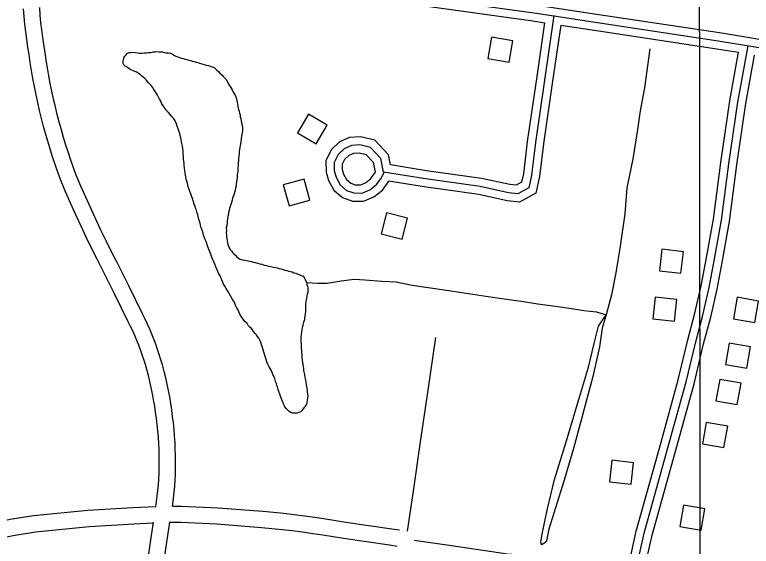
# Model space of a CAD drawing. Extents: x 3297735 to 3335592, y 670436 to 695807.
# Drawn here: x 3321615 to 3322973, y 683837 to 684816 of the extents above; entities that cross this region are included whole.
import ezdxf

# ---------------------------------------------------------------- set-up
doc = ezdxf.new("R2010")
doc.units = 0
for name, color, linetype in [('V-BLDG-OTLN', 7, 'Continuous'), ('V-GRID-MAJR', 7, 'Continuous'), ('V-ROAD-CNTR', 7, 'Continuous'), ('V-TOPO-SHOR', 7, 'Continuous')]:
    doc.layers.add(name, color=color, linetype=linetype)

msp = doc.modelspace()

# ---------------------------------------------------------------- linework, layer by layer
at = {"layer": 'V-BLDG-OTLN'}
for points in [[(3322533.3, 684768.3), (3322493.8, 684774.7), (3322487.3, 684735.3), (3322526.8, 684728.8)], [(3322156.8, 684633), (3322136.4, 684598.6), (3322170.8, 684578.2), (3322191.2, 684612.6)], [(3322110, 684502.5), (3322120.8, 684464), (3322159.3, 684474.7), (3322148.6, 684513.2)], [(3322290.3, 684412.3), (3322329.1, 684402.4), (3322338.9, 684441.1), (3322300.2, 684451)], [(3322843.2, 684339.7), (3322847.7, 684379.5), (3322807.9, 684384), (3322803.5, 684344.2)], [(3322831.1, 684251.4), (3322835.6, 684291.1), (3322795.8, 684295.6), (3322791.3, 684255.9)], [(3322947.2, 684295.4), (3322940.2, 684256), (3322979.6, 684249.1), (3322986.5, 684288.5)], [(3322932.1, 684211.2), (3322925.1, 684171.8), (3322964.5, 684164.9), (3322971.4, 684204.2)], [(3322914.7, 684144.2), (3322907.7, 684104.8), (3322947.1, 684097.8), (3322954.1, 684137.2)], [(3322890, 684064.9), (3322883, 684025.5), (3322922.4, 684018.6), (3322929.4, 684057.9)], [(3322751.2, 683950.8), (3322755.7, 683990.6), (3322716, 683995.1), (3322711.5, 683955.3)], [(3322848.2, 683912.5), (3322841.2, 683873.1), (3322880.6, 683866.2), (3322887.5, 683905.6)]]:
    msp.add_lwpolyline(points, close=True, dxfattribs=at)
at = {"layer": 'V-GRID-MAJR'}
msp.add_lwpolyline([(3322888.3, 675833.4), (3322887.1, 676864.4), (3322885.2, 678460.2), (3322882.7, 680598.7), (3322880.2, 682800.9), (3322878.2, 684524.6), (3322875.8, 686599.5), (3322873.1, 688865.9), (3322871.2, 690525.6), (3322869.2, 692280.9), (3322867.5, 693717.1), (3322867.1, 694017.9)], dxfattribs=at)
at = {"layer": 'V-ROAD-CNTR'}
for points in [[(3322103.9, 684902.2), (3322322, 684869.7), (3322574.7, 684834.3), (3322691.8, 684816.5), (3322914.4, 684783.1), (3323028.1, 684764.1), (3323277.1, 684725.4)], [(3322101.7, 684887.3), (3322319.9, 684854.9), (3322572.6, 684819.5), (3322689.5, 684801.6), (3322912.1, 684768.3), (3323025.7, 684749.3), (3323291.3, 684708.1)], [(3322099.5, 684872.5), (3322317.7, 684840), (3322570.4, 684804.6), (3322591.9, 684801.3)], [(3321875, 683909.3), (3321876.4, 683918.9), (3321877.8, 683929.2), (3321878.9, 683939.6), (3321879.9, 683950), (3321880.6, 683960.4), (3321881.1, 683970.8), (3321881.4, 683981.3), (3321881.5, 683991.7), (3321881.3, 684003.2), (3321881, 684014.8), (3321880.4, 684026.3), (3321879.7, 684037.8), (3321878.8, 684049.3), (3321877.6, 684060.8), (3321876.3, 684072.3), (3321874.7, 684083.7), (3321873, 684095.1), (3321871, 684106.5), (3321868.9, 684117.8), (3321866.6, 684129.1), (3321864, 684140.4), (3321861.3, 684151.6), (3321858.4, 684162.7), (3321855.8, 684171.8), (3321853, 684180.8), (3321850, 684189.7), (3321846.9, 684198.6), (3321843.5, 684207.4), (3321840, 684216.1), (3321836.4, 684224.8), (3321832.5, 684233.4), (3321828.5, 684241.9), (3321824.3, 684250.5), (3321798.5, 684303), (3321777, 684345.9), (3321766.8, 684365.9), (3321756.7, 684386.1), (3321746.9, 684406.4), (3321737.2, 684426.8), (3321727.7, 684447.3), (3321718.5, 684467.8), (3321709.4, 684488.5), (3321700.4, 684509.5), (3321695.1, 684524), (3321690.1, 684538.2), (3321685.3, 684552.5), (3321680.7, 684566.8), (3321676.3, 684581.2), (3321672.1, 684595.7), (3321668.1, 684610.2), (3321664.3, 684624.8), (3321660.7, 684639.4), (3321657.3, 684654.1), (3321654.1, 684668.8), (3321651.1, 684683.6), (3321648.3, 684698.4), (3321645.7, 684713.3), (3321643.3, 684728.2), (3321641.2, 684742.8), (3321638.9, 684756.6), (3321636.9, 684770.7), (3321635.1, 684784.8), (3321633.5, 684798.9), (3321632.1, 684813), (3321631, 684827.2)], [(3321905.5, 683910.7), (3321906.1, 683914.7), (3321907.6, 683925.6), (3321908.8, 683936.6), (3321909.8, 683947.6), (3321910.5, 683958.7), (3321911.1, 683969.7), (3321911.4, 683980.7), (3321911.5, 683991.8), (3321911.3, 684003.8), (3321911, 684015.9), (3321910.4, 684028), (3321909.6, 684040), (3321908.6, 684052), (3321907.4, 684064), (3321906, 684076), (3321904.4, 684088), (3321902.6, 684099.9), (3321900.6, 684111.8), (3321898.3, 684123.7), (3321895.9, 684135.5), (3321893.2, 684147.3), (3321890.4, 684159), (3321887.3, 684170.7), (3321884.5, 684180.3), (3321881.5, 684189.9), (3321878.4, 684199.4), (3321875, 684208.9), (3321871.5, 684218.2), (3321867.8, 684227.5), (3321863.9, 684236.8), (3321859.8, 684245.9), (3321855.5, 684254.9), (3321851.2, 684263.7), (3321825.4, 684316.3), (3321803.8, 684359.4), (3321793.6, 684379.4), (3321783.7, 684399.3), (3321773.9, 684419.4), (3321764.4, 684439.5), (3321755, 684459.7), (3321745.9, 684480), (3321736.9, 684500.4), (3321728.3, 684520.6), (3321723.3, 684534.1), (3321718.5, 684547.9), (3321713.8, 684561.8), (3321709.3, 684575.8), (3321705, 684589.8), (3321701, 684603.9), (3321697.1, 684618), (3321693.4, 684632.2), (3321689.9, 684646.4), (3321686.6, 684660.7), (3321683.4, 684675), (3321680.5, 684689.4), (3321677.8, 684703.8), (3321675.3, 684718.2), (3321673, 684732.7), (3321670.9, 684747.4), (3321668.6, 684761.2), (3321666.6, 684774.8), (3321664.9, 684788.4), (3321663.3, 684802), (3321662, 684815.6), (3321661, 684829.3)], [(3322608.9, 684814.4), (3322591.5, 684695.6), (3322574.8, 684580.4), (3322567.8, 684520.6), (3322562.7, 684497.4), (3322542.4, 684486.4), (3322525.4, 684488.2), (3322473.1, 684499.9), (3322372, 684513.7), (3322295, 684526.3), (3322290, 684551.1), (3322271, 684571.6), (3322251.4, 684576.2), (3322235.8, 684575.3), (3322222.2, 684569.2), (3322211, 684558.7), (3322203.6, 684543.9), (3322203.8, 684528.5), (3322207.3, 684516.7), (3322215.1, 684502.6), (3322226.7, 684492.5), (3322240.2, 684487.8), (3322255.2, 684487.6), (3322269.5, 684493.4), (3322282, 684503.2), (3322289.7, 684514), (3322296.7, 684526.8)], [(3322591.9, 684801.3), (3322576.7, 684697.8), (3322559.9, 684582.3), (3322553, 684523.1), (3322549.5, 684507.3), (3322539.3, 684501.8), (3322527.8, 684503), (3322475.8, 684514.6), (3322374.3, 684528.5), (3322307.7, 684539.4), (3322303.8, 684558.2), (3322278.9, 684585.1), (3322252.7, 684591.4), (3322232.2, 684590.1), (3322213.8, 684581.9), (3322198.8, 684567.8), (3322188.5, 684547.3), (3322188.9, 684526.2), (3322193.4, 684510.9), (3322203.2, 684493), (3322219.1, 684479.3), (3322237.5, 684472.8), (3322258.1, 684472.5), (3322277.1, 684480.4), (3322292.9, 684492.7), (3322302.5, 684506), (3322304.4, 684509.5)], [(3322621.5, 684796.8), (3322606.4, 684693.5), (3322589.7, 684578.4), (3322582.6, 684518.1), (3322575.9, 684487.5), (3322545.4, 684471), (3322523, 684473.4), (3322470.5, 684485.1), (3322369.8, 684498.9), (3322304.4, 684509.5)], [(3322621.5, 684796.8), (3322687.3, 684786.8), (3322909.7, 684753.5), (3322949.4, 684746.9)], [(3322610, 682760.4), (3322624.2, 682888.3), (3322668, 683193.6), (3322705.8, 683468.7), (3322742.7, 683714.5), (3322775.4, 683861.1), (3322821, 684024.7), (3322852.9, 684139.6), (3322870.5, 684213.5), (3322883.7, 684262.3), (3322895.1, 684313.3), (3322904.7, 684362.5), (3322918.1, 684437.4), (3322931.4, 684541.6), (3322948.2, 684655.2), (3322966.9, 684759.1)], [(3322750.7, 683819.3), (3322760.8, 683864.7), (3322806.6, 684028.7), (3322838.4, 684143.3), (3322855.9, 684217.2), (3322869.1, 684265.9), (3322880.4, 684316.4), (3322889.9, 684365.3), (3322903.2, 684439.7), (3322916.6, 684543.7), (3322933.4, 684657.6), (3322949.4, 684746.9)], [(3322780.8, 683816.4), (3322789.9, 683857.4), (3322835.5, 684020.7), (3322867.5, 684135.8), (3322885, 684209.8), (3322898.2, 684258.7), (3322909.8, 684310.2), (3322919.4, 684359.8), (3322932.9, 684435.1), (3322946.3, 684539.6), (3322963, 684652.8), (3322979, 684741.9)], [(3322279.8, 684525.8), (3322276.1, 684544), (3322263.1, 684558.1), (3322250.1, 684561.1), (3322239.4, 684560.5), (3322230.7, 684556.6), (3322223.2, 684549.6), (3322218.6, 684540.5), (3322218.8, 684530.8), (3322221.2, 684522.5), (3322226.9, 684512.2), (3322234.4, 684505.7), (3322242.8, 684502.8), (3322252.4, 684502.6), (3322261.8, 684506.5), (3322271, 684513.7), (3322279.8, 684525.8)], [(3322339, 683864.4), (3322349.3, 683934), (3322363.2, 684029.2), (3322377.1, 684124.4), (3322391.4, 684221.1)], [(3321538.7, 683871.5), (3321606.7, 683886.3), (3321649.5, 683893.3), (3321749.9, 683902.9), (3321832.7, 683908), (3321874.9, 683910)], [(3321905.7, 683910.8), (3321921.7, 683910.8), (3321989.7, 683907.6), (3322072.4, 683901.3), (3322091.7, 683899.5), (3322111, 683897.5), (3322130.2, 683895.3), (3322149.4, 683892.8), (3322168.5, 683890.2), (3322187.7, 683887.4), (3322206.8, 683884.4), (3322225.6, 683881.2), (3322310.1, 683868.9), (3322324.6, 683866.8)], [(3321531.1, 683839.1), (3321612.3, 683856.8), (3321653.4, 683863.5), (3321752.3, 683873), (3321834.3, 683878.1), (3321870.2, 683879.7)], [(3321727.3, 682889.2), (3321738.4, 682959.1), (3321752.2, 683056.1), (3321768.5, 683170.1), (3321784.3, 683277.7), (3321799.7, 683391.2), (3321819.8, 683526.9), (3321836.1, 683638.4), (3321851.9, 683748.4), (3321863.9, 683835.9), (3321870.5, 683880.9)], [(3321757, 682884.9), (3321768, 682954.6), (3321781.9, 683051.9), (3321798.2, 683165.8), (3321814, 683273.6), (3321829.4, 683387), (3321849.5, 683522.5), (3321865.8, 683634.1), (3321881.6, 683744.3), (3321893.6, 683831.7), (3321900.9, 683881)], [(3321900.1, 683880.8), (3321921, 683880.8), (3321987.8, 683877.7), (3322069.9, 683871.4), (3322088.8, 683869.6), (3322107.7, 683867.6), (3322126.6, 683865.5), (3322145.5, 683863.1), (3322164.3, 683860.5), (3322183.1, 683857.7), (3322201.9, 683854.8), (3322220.9, 683851.5), (3322305.8, 683839.3), (3322320.2, 683837.1)], [(3322351.4, 683847.8), (3322419.9, 683837.8), (3322523.3, 683822.8), (3322649.5, 683812.7)]]:
    msp.add_lwpolyline(points, dxfattribs=at)
at = {"layer": 'V-TOPO-SHOR'}
for points in [[(3321816.3, 684736.4), (3321818, 684739.5), (3321820, 684741.9), (3321822.7, 684745), (3321825.8, 684746.4), (3321829.2, 684746.8), (3321832.2, 684747.2), (3321836.7, 684746.5), (3321841.4, 684745.9), (3321845.2, 684745.6), (3321849.6, 684745.6), (3321854, 684745.7), (3321857.8, 684746.1), (3321861.2, 684746.4), (3321865.6, 684746.8), (3321870, 684747.6), (3321873.8, 684747.9), (3321876.9, 684748.3), (3321881.3, 684748), (3321884.4, 684747.7), (3321887.4, 684747.7), (3321890.5, 684746.8), (3321893.6, 684745.8), (3321898.3, 684746.2)], [(3322786.1, 684753.3), (3322776.3, 684681.7), (3322768.3, 684639.1), (3322762.3, 684600.5), (3322754.4, 684550.8), (3322743.7, 684497.3), (3322740, 684449.2), (3322731.4, 684389.7), (3322723.2, 684340.4), (3322715, 684300.1), (3322705.5, 684263.4)], [(3321979, 684367.4), (3321976.9, 684372.8), (3321974.8, 684379.3), (3321972.4, 684385.4), (3321970.6, 684390.5), (3321968.9, 684394.6), (3321967.1, 684399.7), (3321965.7, 684403.1), (3321964, 684407.1), (3321963.2, 684410.2), (3321962.2, 684413.9), (3321961.1, 684417), (3321959.7, 684421), (3321958.3, 684424.4), (3321957.6, 684428.5), (3321956.5, 684431.9), (3321955.1, 684437), (3321953.7, 684441.4), (3321953, 684444.5), (3321952.3, 684447.5), (3321950.9, 684452.6), (3321950.2, 684455.7), (3321948.4, 684459.4), (3321947.7, 684462.5), (3321945.6, 684467.2), (3321944.5, 684471.3), (3321942.4, 684477.4), (3321941.4, 684480.5), (3321939.6, 684485.9), (3321937.9, 684490.3), (3321936.5, 684494.1), (3321934.7, 684499.2), (3321934, 684502.2), (3321933.3, 684506), (3321932.2, 684509.4), (3321931.1, 684513.4), (3321930.1, 684516.8), (3321929.7, 684521.3), (3321929.3, 684524.7), (3321928.6, 684529.4), (3321927.9, 684533.2), (3321927.1, 684538.6), (3321927.1, 684542.7), (3321926.3, 684549.5), (3321925.9, 684554.3), (3321925.5, 684559.7), (3321925.5, 684564.8), (3321924.8, 684569.9), (3321924, 684574), (3321923, 684578.8), (3321922.6, 684581.8), (3321921.9, 684585.9), (3321921.1, 684589), (3321920.1, 684593.4), (3321919.4, 684597.1), (3321917.6, 684602.2), (3321916.2, 684606), (3321914.4, 684611), (3321913, 684615.1), (3321911.3, 684619.5), (3321909.2, 684622.6), (3321906.4, 684626.6), (3321904, 684629), (3321901.3, 684632), (3321898.1, 684636.1), (3321895, 684639.8), (3321892.3, 684643.5), (3321890.2, 684645.9), (3321887.8, 684649.3), (3321885.4, 684653.3), (3321884, 684656.7), (3321881.9, 684660.8), (3321879.8, 684664.5), (3321878, 684667.9), (3321876.3, 684671), (3321874.2, 684674.3), (3321871.5, 684678.4), (3321868.7, 684682.5), (3321867, 684685.2), (3321864.2, 684688.2), (3321861.4, 684690.9), (3321859.4, 684693.3), (3321857, 684696), (3321854.5, 684698.7), (3321851.8, 684701), (3321849.4, 684703), (3321846.3, 684705.7), (3321842.9, 684708.1), (3321839.8, 684710.1), (3321836.4, 684711.4), (3321833.6, 684712.8), (3321830.5, 684714.1), (3321827.8, 684715.4), (3321824.4, 684717.4), (3321821.3, 684719.8), (3321818.5, 684721.5), (3321816.1, 684723.5), (3321814.7, 684726.5), (3321814.7, 684729.9), (3321815.3, 684733), (3321816.3, 684736.4)], [(3321898.3, 684746.2), (3321902.1, 684745.2), (3321905.2, 684743.8), (3321908.3, 684741.5), (3321912, 684739.8), (3321915.5, 684738.5), (3321918.5, 684737.5), (3321922.3, 684735.8), (3321925.4, 684735.5), (3321928.5, 684734.5), (3321932.6, 684733.6), (3321936, 684732.6), (3321939, 684731.9), (3321942.5, 684730.6), (3321945.9, 684730), (3321949.6, 684729), (3321952.7, 684728), (3321955.8, 684727), (3321959.6, 684725.7), (3321964, 684724.7), (3321968.1, 684723.4), (3321972.2, 684722.4), (3321975.3, 684721.4), (3321978.7, 684720.1), (3321982.5, 684718.8), (3321985.2, 684716.4), (3321987.6, 684714.1), (3321990.7, 684711.4), (3321993.1, 684708.3), (3321997.3, 684705), (3322000, 684701.6), (3322002.8, 684698.9), (3322004.8, 684696.5), (3322006.9, 684692.4), (3322008.3, 684689.7), (3322010.4, 684686.4), (3322012.1, 684683.6), (3322013.9, 684680.9), (3322015.6, 684677.9), (3322017.3, 684674.8), (3322019.1, 684671.5), (3322021.2, 684668.1), (3322022.6, 684665), (3322024, 684661.3), (3322024.7, 684658.2), (3322025, 684655.2), (3322025.8, 684651.4), (3322026.5, 684647.7), (3322026.9, 684644.6), (3322027.6, 684641.2), (3322028.6, 684638.2), (3322029.4, 684634.8), (3322030.4, 684631.4), (3322030.8, 684628), (3322031.5, 684624.9), (3322032.6, 684620.5), (3322033.3, 684616.4), (3322034.4, 684612.3), (3322034.7, 684608.9), (3322034.8, 684605.9), (3322034.8, 684602.4), (3322034.5, 684599), (3322033.9, 684595.3), (3322033.2, 684592.2), (3322032.6, 684587.4), (3322031.6, 684582.6), (3322031.3, 684578.2), (3322030.7, 684575.1), (3322030, 684571.7), (3322029.4, 684568.7), (3322028.7, 684563.5), (3322028.8, 684560.5), (3322028.1, 684556), (3322027.5, 684551.6), (3322027.2, 684547.2), (3322026.9, 684543.8), (3322026.6, 684538.6), (3322026, 684534.5), (3322026.4, 684531.1), (3322026.1, 684528.1), (3322025.4, 684524), (3322025.1, 684520.9), (3322024.8, 684515.8), (3322024.2, 684512.4), (3322023.9, 684507.9), (3322023.2, 684504.5), (3322022.9, 684501.1), (3322022, 684496.3), (3322021.3, 684492.6), (3322020, 684488.8), (3322019, 684484.4), (3322017.7, 684481), (3322016.7, 684477.9), (3322015.7, 684474.5), (3322014.7, 684470.4), (3322013.4, 684466.6), (3322011.8, 684462.8), (3322011.1, 684459.8), (3322010.1, 684455.3), (3322009.1, 684451.9), (3322008.8, 684448.5)], [(3322008.8, 684448.5), (3322007.9, 684444.1), (3322007.2, 684439.3), (3322006.6, 684435.9), (3322006.3, 684432.4), (3322005.7, 684427), (3322005, 684423.2), (3322005.1, 684418.8), (3322004.8, 684414), (3322005.2, 684409.9), (3322005.2, 684406.9), (3322005.9, 684403.5), (3322006.3, 684399.7), (3322007, 684396), (3322007.7, 684392.9), (3322009.1, 684389.9), (3322010.2, 684386.8), (3322012.3, 684383.4), (3322014.3, 684381.1), (3322016.4, 684378), (3322018.8, 684375.7), (3322022.3, 684372.6), (3322024.7, 684370.3), (3322027.4, 684367.6), (3322030.8, 684365.9), (3322035, 684364.3), (3322039.4, 684364), (3322042.5, 684363.3), (3322045.5, 684362.7), (3322048.6, 684362), (3322051.7, 684361.4), (3322055.4, 684360.4), (3322058.5, 684359.4), (3322062.3, 684358.4), (3322067.1, 684357.4), (3322070.5, 684356.5), (3322074.6, 684354.8), (3322079.4, 684353.8), (3322083.5, 684352.9), (3322087.2, 684352.2), (3322091.7, 684351.2), (3322095.8, 684350.3), (3322098.8, 684349.6), (3322102.2, 684348.6), (3322105.3, 684348), (3322108.7, 684347), (3322113.2, 684345.7), (3322116.6, 684344.7), (3322119.7, 684343.7), (3322123.1, 684342.7), (3322126.2, 684342.1), (3322129.6, 684340.4), (3322133, 684339.7), (3322135.8, 684338.4), (3322139.2, 684337.4), (3322142.9, 684335.8), (3322146.4, 684334.4), (3322148.8, 684332.1), (3322150.5, 684328), (3322152.6, 684322.9), (3322153.3, 684318.8), (3322154.4, 684315.8), (3322155.1, 684312.4), (3322155.2, 684308.3), (3322155.2, 684304.5), (3322154.2, 684301.5), (3322153.6, 684297.4), (3322152.6, 684294), (3322152.3, 684290.9), (3322151.6, 684287.1), (3322151, 684282), (3322150.7, 684276.6), (3322150.8, 684270.1), (3322150.2, 684264.6), (3322149.9, 684261.2), (3322149.2, 684257.1), (3322148.9, 684253.7), (3322147.6, 684249.9), (3322146.6, 684246.9), (3322146, 684243.5), (3322145, 684240), (3322144.3, 684235.9), (3322143.4, 684231.2), (3322143.1, 684227.4), (3322142.4, 684221.6), (3322142.1, 684217.2), (3322142.5, 684213.1), (3322142.9, 684209.3), (3322143, 684204.9), (3322143.3, 684201.5), (3322143.4, 684197.4), (3322143.4, 684194), (3322144.1, 684189.6), (3322144.2, 684184.5), (3322144.6, 684180.1), (3322145.3, 684175), (3322146, 684171.2), (3322146.8, 684168.2), (3322147.1, 684164.1), (3322147.5, 684160.7), (3322148.6, 684155.9)], [(3322148.6, 684155.9), (3322149, 684152.5), (3322149.7, 684147.7), (3322150.8, 684143), (3322151.5, 684139.2), (3322152.2, 684134.1), (3322152.9, 684131.1), (3322153.3, 684127.7), (3322154, 684123.6), (3322154.1, 684120.5), (3322154.8, 684116.8), (3322155.2, 684113.7), (3322154.9, 684109.3), (3322154.2, 684106.2), (3322153.3, 684101.8), (3322153, 684098.7), (3322150.6, 684094.9), (3322148.6, 684092.2), (3322146.2, 684089.1), (3322144.2, 684086.7), (3322141.9, 684084.6), (3322138.8, 684083.2), (3322135.4, 684082.2), (3322131.3, 684081.8), (3322127.6, 684081.7), (3322124.2, 684083.1), (3322121.1, 684085.1), (3322117.6, 684088.1), (3322115.2, 684090.5), (3322113.1, 684093.9), (3322111.4, 684096.6), (3322109.7, 684100.6), (3322108.2, 684105), (3322106.8, 684108.4), (3322105.5, 684111.2), (3322103.7, 684116.9), (3322101.6, 684122), (3322100.5, 684125.4), (3322099.1, 684130.2), (3322098.4, 684133.2), (3322097.3, 684136.6), (3322095.9, 684140.4), (3322094.5, 684145.1), (3322092.4, 684150.2), (3322091, 684153.3), (3322089.6, 684157), (3322087.5, 684161.4), (3322085.8, 684164.4), (3322084.1, 684167.5), (3322081.6, 684172.2), (3322079.9, 684176.3), (3322078.5, 684181.1), (3322077.1, 684184.5), (3322076, 684188.9), (3322074.2, 684194.3), (3322073.2, 684198.4), (3322071.8, 684202.8), (3322070.7, 684205.9), (3322069, 684210.3), (3322067.9, 684213.7), (3322066.2, 684217.7), (3322064.8, 684220.4), (3322062.7, 684223.5), (3322060.6, 684226.5), (3322058.2, 684228.9), (3322055.1, 684232.6), (3322053, 684235.7), (3322050.9, 684238.4), (3322048.2, 684240.7), (3322045.4, 684243.7), (3322043.4, 684247.1), (3322039.2, 684250.8), (3322036.1, 684254.9), (3322034, 684257.6), (3322032, 684261), (3322029.9, 684264.4), (3322027.8, 684268.8), (3322026, 684272.8), (3322024.6, 684276.2), (3322022.2, 684280.3), (3322020.5, 684284.4), (3322018, 684289.1), (3322015.3, 684293.9), (3322012.8, 684298.3), (3322010.4, 684302.3), (3322009, 684305), (3322006.9, 684307.7), (3322004.5, 684311.5), (3322002.1, 684316.2), (3322000, 684319.9), (3321997.9, 684324.3), (3321996.5, 684327.4), (3321994.8, 684331.5), (3321993.4, 684334.9), (3321991.3, 684338.9), (3321989.5, 684342.7), (3321987.4, 684347.4), (3321985.7, 684351.5), (3321983.6, 684356.6), (3321981.8, 684360.6), (3321979, 684367.4)], [(3322152.6, 684322.9), (3322173.8, 684321.7), (3322191.2, 684321.4), (3322217, 684325.5), (3322241, 684329), (3322260.7, 684327.8), (3322291.8, 684324.9), (3322318.1, 684324.2), (3322347.8, 684317.9), (3322377, 684313.5), (3322411.1, 684308.3), (3322443.6, 684303.9), (3322483.2, 684297.7), (3322517.6, 684292.9), (3322552.9, 684287.7), (3322579.3, 684283.7), (3322621.2, 684277.6), (3322649, 684273.6), (3322664.1, 684271.4), (3322687.6, 684268.4), (3322705.5, 684263.4), (3322698.2, 684238.3)], [(3322698.2, 684238.3), (3322693.1, 684203.9), (3322680.9, 684149.3), (3322659.9, 684071.2), (3322645, 684017), (3322628.2, 683958.7), (3322611.8, 683907.2), (3322599.6, 683867.9), (3322595.4, 683846.8), (3322592.3, 683843.2), (3322586.1, 683839.6), (3322585, 683844.7), (3322587.1, 683858.7), (3322596.6, 683902.9), (3322609.9, 683959.6), (3322632.2, 684030.7), (3322655.9, 684111.2), (3322673, 684166.4), (3322683.3, 684210.3), (3322691.5, 684242.3), (3322705.5, 684263.4)]]:
    msp.add_lwpolyline(points, dxfattribs=at)

doc.saveas('drawing.dxf')
